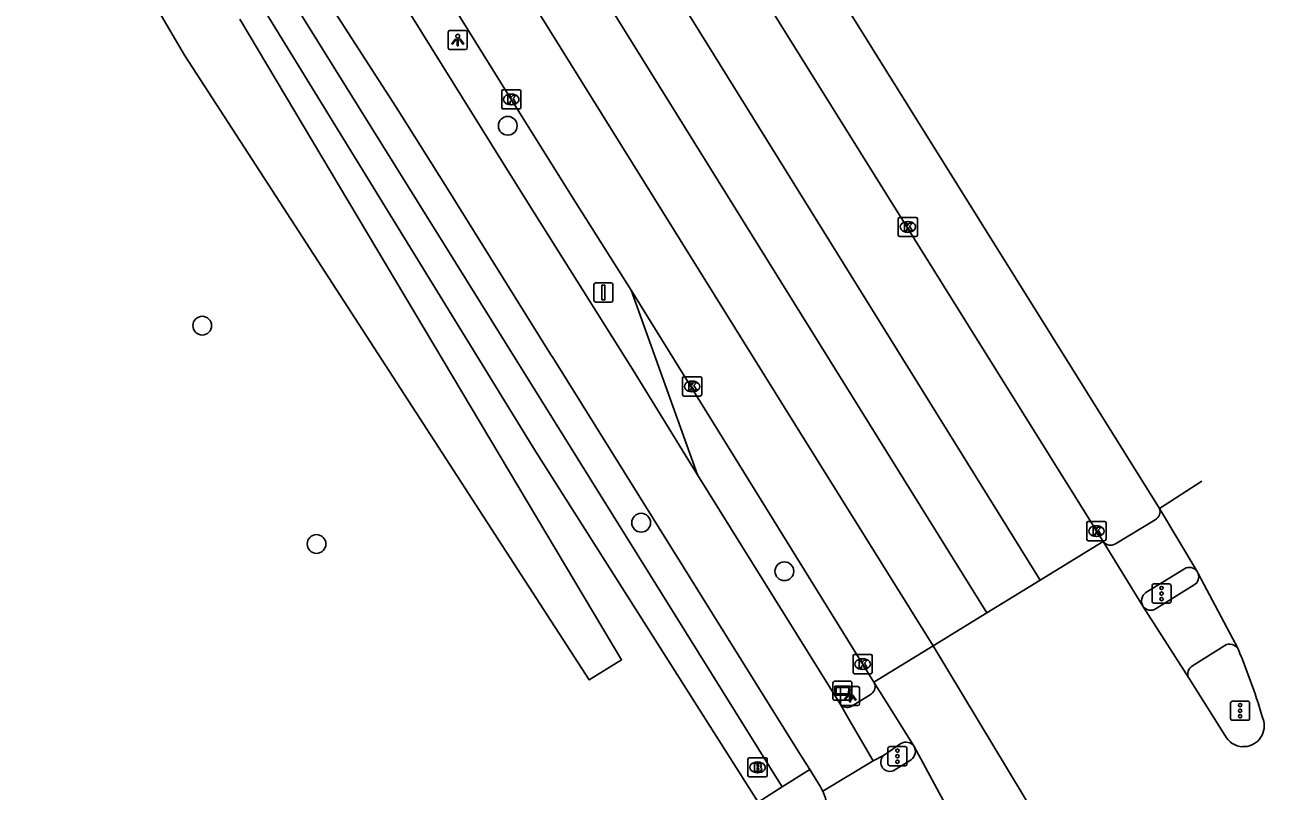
# Model space of a CAD drawing. Extents: x 157321 to 158827, y 386650 to 388532.
# Drawn here: x 158762 to 158826.6, y 387219.3 to 387259.3 of the extents above; entities that cross this region are included whole.
import ezdxf

# ---------------------------------------------------------------- set-up
doc = ezdxf.new("R2010")
doc.units = 0
for name, color, linetype in [('IMGEO_Berm_groen', 7, 'Continuous'), ('IMGEO_Boom', 7, 'Continuous'), ('IMGEO_Brandkraan', 7, 'Continuous'), ('IMGEO_Fietspad_gesloten', 7, 'Continuous'), ('IMGEO_Kolk', 7, 'Continuous'), ('IMGEO_Lichtpunt', 7, 'Continuous'), ('IMGEO_Rijbaan_regionaal_gesloten', 7, 'Continuous'), ('IMGEO_Verkeersbordpaal', 7, 'Continuous'), ('IMGEO_Verkeersregelinstallatiepaal', 7, 'Continuous'), ('IMGEO_Verklikker', 7, 'Continuous'), ('IMGEO_Voetpad_gesloten', 7, 'Continuous'), ('IMGEO_Voetpad_open', 7, 'Continuous'), ('IMGEO_Waterloop', 7, 'Continuous')]:
    doc.layers.add(name, color=color, linetype=linetype)

msp = doc.modelspace()

# ---------------------------------------------------------------- linework, layer by layer
at = {"layer": 'IMGEO_Berm_groen'}
msp.add_lwpolyline([(158797.053, 387235.795), (158793.593, 387245.419)], dxfattribs=at)
at = {"layer": 'IMGEO_Boom'}
for centre in [(158787.153, 387253.985), (158771.22, 387243.565), (158794.112, 387233.29), (158777.18, 387232.181), (158801.582, 387230.758)]:
    msp.add_circle(centre, 0.489, dxfattribs=at)
at = {"layer": 'IMGEO_Brandkraan'}
for p, q in [((158799.759, 387221.034), (158800.611, 387221.034)), ((158799.684, 387220.108), (158799.684, 387220.96)), ((158800.172, 387220.814), (158800.197, 387220.814)), ((158800.685, 387220.96), (158800.685, 387220.108)), ((158800.611, 387220.034), (158799.759, 387220.034)), ((158800.195, 387220.254), (158800.17, 387220.254))]:
    msp.add_line(p, q, dxfattribs=at)
for points in [[(158799.759, 387221.034), (158800.611, 387221.034)], [(158799.684, 387220.108), (158799.684, 387220.96)], [(158800.032, 387220.734), (158800.032, 387220.334), (158800.245, 387220.334)], [(158800.263, 387220.734), (158800.032, 387220.734)], [(158800.211, 387220.653), (158800.157, 387220.653), (158800.157, 387220.577)], [(158800.157, 387220.577), (158800.21, 387220.577)], [(158800.219, 387220.501), (158800.157, 387220.501), (158800.157, 387220.42)], [(158800.157, 387220.42), (158800.219, 387220.42)], [(158800.685, 387220.96), (158800.685, 387220.108)], [(158800.611, 387220.034), (158799.759, 387220.034)]]:
    msp.add_lwpolyline(points, dxfattribs=at)
for centre, radius, start, end in [((158799.761, 387220.958), 0.0765, 91.55205, 178.44795), ((158799.761, 387220.958), 0.0765, 91.55205, 178.44795), ((158800.609, 387220.958), 0.0765, 1.55205, 88.44795), ((158800.609, 387220.958), 0.0765, 1.55205, 88.44795), ((158800.212, 387220.615), 0.0379, 267.82845, 90.93552), ((158800.22, 387220.46), 0.0404, 269.87594, 90.50774), ((158800.267, 387220.589), 0.145, 59.4692, 91.53667), ((158800.292, 387220.636), 0.0922, 285.51372, 58.15012), ((158800.297, 387220.444), 0.105, 301.31148, 78.98903), ((158799.761, 387220.11), 0.0765, 181.55205, 268.44795), ((158799.761, 387220.11), 0.0765, 181.55205, 268.44795), ((158800.251, 387220.585), 0.251, 268.66757, 293.53466), ((158800.609, 387220.11), 0.0765, 271.55205, 358.44795), ((158800.609, 387220.11), 0.0765, 271.55205, 358.44795)]:
    msp.add_arc(centre, radius, start, end, dxfattribs=at)
for centre, major_axis, ratio, start_param, end_param in [((158800.171, 387220.534), (-0.387, 0.002), 0.722429, 4.712389, 7.853982), ((158800.196, 387220.534), (-0.39, 0.002), 0.717154, 1.570796, 4.712389)]:
    msp.add_ellipse(centre, major_axis=major_axis, ratio=ratio, start_param=start_param, end_param=end_param, dxfattribs=at)
at = {"layer": 'IMGEO_Fietspad_gesloten'}
for points in [[(158772.397, 387269.262), (158773.351, 387267.724), (158774.291, 387266.09), (158777.401, 387261.062), (158781.326, 387254.958), (158784.163, 387250.458), (158784.448, 387250), (158789.383, 387242.084), (158789.498, 387241.907), (158802.304, 387221.385), (158802.907, 387220.418)], [(158797.053, 387235.795), (158796.829, 387236.158), (158793.655, 387241.3), (158788.192, 387250), (158786.909, 387252.043), (158779.975, 387263.196), (158777.078, 387267.786)], [(158804.508, 387223.808), (158797.053, 387235.795)], [(158820.968, 387228.815), (158822.965, 387230.048)], [(158824.55, 387226.89), (158822.873, 387225.835)], [(158806.218, 387220.87), (158804.952, 387223.044), (158804.508, 387223.808)], [(158806.759, 387221.149), (158806.218, 387220.87)], [(158802.907, 387220.418), (158803.465, 387219.524), (158803.525, 387219.408), (158803.581, 387219.291)], [(158803.581, 387219.291), (158806.218, 387220.87)], [(158808.203, 387220.935), (158807.34, 387220.403)]]:
    msp.add_lwpolyline(points, dxfattribs=at)
for centre, radius, start, end in [((158822.7, 387230.465), 0.494, 302.40367, 20.84242), ((158820.686, 387229.218), 0.492, 213.43658, 304.96438), ((158824.809, 387226.459), 0.503, 29.92229, 121.03741), ((158823.104, 387225.414), 0.481, 118.71595, 211.00584), ((158807.081, 387220.8), 0.474, 132.66981, 303.15456), ((158807.843, 387221.378), 0.571, 309.08469, 25.5585), ((158800.136, 387217.727), 3.783, 305.3292, 24.4172)]:
    msp.add_arc(centre, radius, start, end, dxfattribs=at)
at = {"layer": 'IMGEO_Kolk'}
for p, q in [((158786.837, 387254.935), (158786.837, 387255.787)), ((158786.912, 387255.861), (158787.764, 387255.861)), ((158787.325, 387255.641), (158787.35, 387255.641)), ((158787.838, 387255.787), (158787.838, 387254.935)), ((158787.764, 387254.861), (158786.912, 387254.861)), ((158787.348, 387255.081), (158787.323, 387255.081)), ((158807.524, 387248.285), (158807.524, 387249.137)), ((158807.599, 387249.211), (158808.451, 387249.211)), ((158808.012, 387248.991), (158808.037, 387248.991)), ((158808.525, 387249.137), (158808.525, 387248.285)), ((158808.451, 387248.211), (158807.599, 387248.211)), ((158808.035, 387248.431), (158808.01, 387248.431)), ((158796.27, 387239.968), (158796.27, 387240.82)), ((158796.345, 387240.894), (158797.197, 387240.894)), ((158796.758, 387240.674), (158796.783, 387240.674)), ((158797.271, 387240.82), (158797.271, 387239.968)), ((158797.197, 387239.894), (158796.345, 387239.894)), ((158796.781, 387240.114), (158796.756, 387240.114)), ((158817.435, 387233.351), (158818.287, 387233.351)), ((158817.36, 387232.425), (158817.36, 387233.277)), ((158817.848, 387233.131), (158817.873, 387233.131)), ((158818.361, 387233.277), (158818.361, 387232.425)), ((158818.287, 387232.351), (158817.435, 387232.351)), ((158817.871, 387232.571), (158817.846, 387232.571)), ((158805.164, 387225.493), (158805.164, 387226.345)), ((158805.239, 387226.419), (158806.091, 387226.419)), ((158805.652, 387226.199), (158805.677, 387226.199)), ((158806.165, 387226.345), (158806.165, 387225.493)), ((158805.675, 387225.639), (158805.65, 387225.639)), ((158806.091, 387225.419), (158805.239, 387225.419))]:
    msp.add_line(p, q, dxfattribs=at)
for points in [[(158786.837, 387254.935), (158786.837, 387255.787)], [(158786.912, 387255.861), (158787.764, 387255.861)], [(158787.158, 387255.561), (158787.281, 387255.561), (158787.281, 387255.41), (158787.411, 387255.561), (158787.575, 387255.561), (158787.429, 387255.41), (158787.582, 387255.161), (158787.43, 387255.161), (158787.345, 387255.325), (158787.281, 387255.258), (158787.281, 387255.161), (158787.158, 387255.161), (158787.158, 387255.561)], [(158787.838, 387255.787), (158787.838, 387254.935)], [(158787.764, 387254.861), (158786.912, 387254.861)], [(158807.524, 387248.285), (158807.524, 387249.137)], [(158807.599, 387249.211), (158808.451, 387249.211)], [(158807.845, 387248.911), (158807.968, 387248.911), (158807.968, 387248.76), (158808.098, 387248.911), (158808.262, 387248.911), (158808.116, 387248.76), (158808.269, 387248.511), (158808.117, 387248.511), (158808.032, 387248.675), (158807.968, 387248.608), (158807.968, 387248.511), (158807.845, 387248.511), (158807.845, 387248.911)], [(158808.525, 387249.137), (158808.525, 387248.285)], [(158808.451, 387248.211), (158807.599, 387248.211)], [(158796.27, 387239.968), (158796.27, 387240.82)], [(158796.345, 387240.894), (158797.197, 387240.894)], [(158796.591, 387240.594), (158796.714, 387240.594), (158796.714, 387240.443), (158796.844, 387240.594), (158797.008, 387240.594), (158796.862, 387240.443), (158797.015, 387240.194), (158796.863, 387240.194), (158796.778, 387240.358), (158796.714, 387240.291), (158796.714, 387240.194), (158796.591, 387240.194), (158796.591, 387240.594)], [(158797.271, 387240.82), (158797.271, 387239.968)], [(158797.197, 387239.894), (158796.345, 387239.894)], [(158817.435, 387233.351), (158818.287, 387233.351)], [(158817.36, 387232.425), (158817.36, 387233.277)], [(158817.681, 387233.051), (158817.804, 387233.051), (158817.804, 387232.9), (158817.934, 387233.051), (158818.098, 387233.051), (158817.952, 387232.9), (158818.105, 387232.651), (158817.953, 387232.651), (158817.868, 387232.815), (158817.804, 387232.748), (158817.804, 387232.651), (158817.681, 387232.651), (158817.681, 387233.051)], [(158818.361, 387233.277), (158818.361, 387232.425)], [(158818.287, 387232.351), (158817.435, 387232.351)], [(158805.164, 387225.493), (158805.164, 387226.345)], [(158805.239, 387226.419), (158806.091, 387226.419)], [(158806.165, 387226.345), (158806.165, 387225.493)], [(158805.485, 387226.119), (158805.608, 387226.119), (158805.608, 387225.968), (158805.738, 387226.119), (158805.902, 387226.119), (158805.756, 387225.968), (158805.909, 387225.719), (158805.757, 387225.719), (158805.672, 387225.883), (158805.608, 387225.816), (158805.608, 387225.719), (158805.485, 387225.719), (158805.485, 387226.119)], [(158806.091, 387225.419), (158805.239, 387225.419)]]:
    msp.add_lwpolyline(points, dxfattribs=at)
for centre, start, end in [((158786.914, 387255.785), 91.55205, 178.44795), ((158786.914, 387255.785), 91.55205, 178.44795), ((158787.762, 387255.785), 1.55205, 88.44795), ((158787.762, 387255.785), 1.55205, 88.44795), ((158786.914, 387254.937), 181.55205, 268.44795), ((158786.914, 387254.937), 181.55205, 268.44795), ((158787.762, 387254.937), 271.55205, 358.44795), ((158787.762, 387254.937), 271.55205, 358.44795), ((158807.601, 387249.135), 91.55205, 178.44795), ((158807.601, 387249.135), 91.55205, 178.44795), ((158808.449, 387249.135), 1.55205, 88.44795), ((158808.449, 387249.135), 1.55205, 88.44795), ((158807.601, 387248.287), 181.55205, 268.44795), ((158807.601, 387248.287), 181.55205, 268.44795), ((158808.449, 387248.287), 271.55205, 358.44795), ((158808.449, 387248.287), 271.55205, 358.44795), ((158796.347, 387240.818), 91.55205, 178.44795), ((158796.347, 387240.818), 91.55205, 178.44795), ((158797.195, 387240.818), 1.55205, 88.44795), ((158797.195, 387240.818), 1.55205, 88.44795), ((158796.347, 387239.97), 181.55205, 268.44795), ((158796.347, 387239.97), 181.55205, 268.44795), ((158797.195, 387239.97), 271.55205, 358.44795), ((158797.195, 387239.97), 271.55205, 358.44795), ((158817.437, 387233.275), 91.55205, 178.44795), ((158817.437, 387233.275), 91.55205, 178.44795), ((158818.285, 387233.275), 1.55205, 88.44795), ((158818.285, 387233.275), 1.55205, 88.44795), ((158817.437, 387232.427), 181.55205, 268.44795), ((158817.437, 387232.427), 181.55205, 268.44795), ((158818.285, 387232.427), 271.55205, 358.44795), ((158818.285, 387232.427), 271.55205, 358.44795), ((158805.241, 387226.343), 91.55205, 178.44795), ((158805.241, 387226.343), 91.55205, 178.44795), ((158806.089, 387226.343), 1.55205, 88.44795), ((158806.089, 387226.343), 1.55205, 88.44795), ((158805.241, 387225.495), 181.55205, 268.44795), ((158805.241, 387225.495), 181.55205, 268.44795), ((158806.089, 387225.495), 271.55205, 358.44795), ((158806.089, 387225.495), 271.55205, 358.44795)]:
    msp.add_arc(centre, 0.0765, start, end, dxfattribs=at)
for centre, major_axis, ratio, start_param, end_param in [((158787.324, 387255.361), (-0.387, 0.002), 0.722429, 4.712389, 7.853982), ((158787.349, 387255.361), (-0.39, 0.002), 0.717154, 1.570796, 4.712389), ((158808.011, 387248.711), (-0.387, 0.002), 0.722429, 4.712389, 7.853982), ((158808.036, 387248.711), (-0.39, 0.002), 0.717154, 1.570796, 4.712389), ((158796.757, 387240.394), (-0.387, 0.002), 0.722429, 4.712389, 7.853982), ((158796.782, 387240.394), (-0.39, 0.002), 0.717154, 1.570796, 4.712389), ((158817.847, 387232.851), (-0.387, 0.002), 0.722429, 4.712389, 7.853982), ((158817.872, 387232.851), (-0.39, 0.002), 0.717154, 1.570796, 4.712389), ((158805.651, 387225.919), (-0.387, 0.002), 0.722429, 4.712389, 7.853982), ((158805.676, 387225.919), (-0.39, 0.002), 0.717154, 1.570796, 4.712389)]:
    msp.add_ellipse(centre, major_axis=major_axis, ratio=ratio, start_param=start_param, end_param=end_param, dxfattribs=at)
at = {"layer": 'IMGEO_Lichtpunt'}
for p, q in [((158784.047, 387258.862), (158784.047, 387258.055)), ((158784.047, 387258.862), (158784.047, 387258.055)), ((158784.949, 387258.957), (158784.141, 387258.957)), ((158784.949, 387258.957), (158784.141, 387258.957)), ((158785.043, 387258.055), (158785.043, 387258.862)), ((158785.043, 387258.055), (158785.043, 387258.862)), ((158784.141, 387257.961), (158784.949, 387257.961)), ((158784.141, 387257.961), (158784.949, 387257.961)), ((158804.511, 387224.656), (158804.511, 387223.849)), ((158804.511, 387224.656), (158804.511, 387223.849)), ((158805.413, 387224.751), (158804.605, 387224.751)), ((158805.413, 387224.751), (158804.605, 387224.751)), ((158805.507, 387223.849), (158805.507, 387224.656)), ((158805.507, 387223.849), (158805.507, 387224.656)), ((158804.605, 387223.755), (158805.413, 387223.755)), ((158804.605, 387223.755), (158805.413, 387223.755))]:
    msp.add_line(p, q, dxfattribs=at)
for points in [[(158784.421, 387258.526), (158784.46, 387258.498), (158784.272, 387258.236), (158784.234, 387258.263), (158784.421, 387258.526)], [(158784.633, 387258.498), (158784.671, 387258.525), (158784.858, 387258.263), (158784.819, 387258.235), (158784.633, 387258.498)], [(158784.523, 387258.478), (158784.57, 387258.478), (158784.57, 387258.156), (158784.523, 387258.156), (158784.523, 387258.478)], [(158804.885, 387224.32), (158804.924, 387224.292), (158804.736, 387224.03), (158804.698, 387224.057), (158804.885, 387224.32)], [(158804.987, 387224.272), (158805.034, 387224.272), (158805.034, 387223.95), (158804.987, 387223.95), (158804.987, 387224.272)], [(158805.097, 387224.292), (158805.135, 387224.319), (158805.322, 387224.057), (158805.283, 387224.029), (158805.097, 387224.292)]]:
    msp.add_lwpolyline(points, dxfattribs=at)
for centre in [(158784.546, 387258.66), (158805.01, 387224.454)]:
    msp.add_circle(centre, 0.0994, dxfattribs=at)
for centre, start, end in [((158784.141, 387258.862), 90, 180), ((158784.141, 387258.862), 90, 180), ((158784.949, 387258.862), 0, 90), ((158784.949, 387258.862), 0, 90), ((158784.141, 387258.055), 180, 270), ((158784.141, 387258.055), 180, 270), ((158784.949, 387258.055), 270, 0), ((158784.949, 387258.055), 270, 360), ((158804.605, 387224.656), 90, 180), ((158804.605, 387224.656), 90, 180), ((158805.413, 387224.656), 0, 90), ((158805.413, 387224.656), 0, 90), ((158804.605, 387223.849), 180, 270), ((158804.605, 387223.849), 180, 270), ((158805.413, 387223.849), 270, 0), ((158805.413, 387223.849), 270, 360)]:
    msp.add_arc(centre, 0.0946, start, end, dxfattribs=at)
at = {"layer": 'IMGEO_Rijbaan_regionaal_gesloten'}
for points in [[(158812.144, 387228.589), (158785.896, 387270.815), (158779.065, 387281.971), (158773.452, 387291.74), (158747.438, 387341.183), (158736.899, 387358.976), (158732.775, 387365.792), (158722.187, 387382.726), (158711.75, 387399.391), (158686.13, 387440.39), (158666.884, 387471.14), (158632.83, 387525.668), (158620.059, 387546.215), (158599.023, 387580.786), (158592.932, 387591.052), (158586.999, 387601.205), (158566.749, 387635.965), (158552.053, 387660.325), (158535.464, 387687.144), (158526.396, 387701.609), (158518.219, 387714.646)], [(158556.471, 387664.442), (158563.484, 387652.319), (158570.366, 387640.41), (158579.25, 387625.15), (158587.639, 387610.989), (158592.229, 387603.383), (158600, 387590.479), (158603.257, 387584.916), (158603.943, 387583.729), (158604.749, 387582.273), (158605.638, 387580.528), (158607.08, 387578.005), (158610.024, 387572.929), (158613.279, 387567.655), (158617.865, 387559.998), (158622.47, 387552.351), (158626.924, 387544.874), (158639.233, 387525.255), (158655.038, 387500), (158658.923, 387493.792), (158681.521, 387457.554), (158691.202, 387442.058), (158789.309, 387285.027), (158821.153, 387234.028)], [(158809.337, 387226.87), (158802.168, 387238.381), (158780.857, 387272.599), (158770.557, 387289.944), (158763.094, 387304.344), (158758.401, 387312.614)], [(158767.559, 387311.608), (158770.566, 387304.336), (158775.957, 387293.978), (158779.932, 387286.998), (158790.397, 387269.802), (158814.92, 387230.29)], [(158818.216, 387232.309), (158791.485, 387275.13), (158791.279, 387275.459), (158789.402, 387278.356), (158787.141, 387281.881), (158784.538, 387285.792), (158774.978, 387299.803), (158774.658, 387300.275), (158772.483, 387303.684), (158769.11, 387309.046), (158767.805, 387311.202), (158767.559, 387311.608)], [(158779.203, 387268.414), (158780.908, 387265.7), (158787.176, 387255.623), (158790.692, 387250), (158793.593, 387245.419)], [(158793.593, 387245.419), (158806.256, 387224.982)], [(158821.153, 387234.028), (158823.356, 387235.46)], [(158821.153, 387234.028), (158823.105, 387230.749)], [(158818.216, 387232.309), (158814.92, 387230.29)], [(158820.276, 387228.947), (158818.216, 387232.309)], [(158823.105, 387230.749), (158823.162, 387230.641)], [(158814.92, 387230.29), (158812.144, 387228.589)], [(158823.162, 387230.641), (158825.245, 387226.71)], [(158822.692, 387225.166), (158820.276, 387228.947)], [(158812.144, 387228.589), (158809.337, 387226.87)], [(158809.337, 387226.87), (158806.256, 387224.982)], [(158820.264, 387208.755), (158809.337, 387226.87)], [(158806.256, 387224.982), (158806.755, 387224.184), (158808.358, 387221.624)], [(158824.564, 387222.207), (158822.692, 387225.166)], [(158808.358, 387221.624), (158810.475, 387217.688)]]:
    msp.add_lwpolyline(points, dxfattribs=at)
for centre, radius, start, end in [((158793.956, 387213.496), 33.965, 16.13965, 22.89449), ((158825.529, 387222.693), 1.081, 267.18771, 13.10764), ((158825.531, 387222.694), 1.083, 206.74411, 267.10223)]:
    msp.add_arc(centre, radius, start, end, dxfattribs=at)
at = {"layer": 'IMGEO_Verkeersbordpaal'}
for p, q in [((158791.649, 387244.894), (158791.649, 387245.694)), ((158791.649, 387245.694), (158791.649, 387244.894)), ((158791.749, 387245.794), (158792.539, 387245.794)), ((158792.539, 387245.794), (158791.749, 387245.794)), ((158792.639, 387245.694), (158792.639, 387244.894)), ((158792.639, 387244.894), (158792.639, 387245.694)), ((158792.539, 387244.794), (158791.749, 387244.794)), ((158791.749, 387244.794), (158792.539, 387244.794))]:
    msp.add_line(p, q, dxfattribs=at)
msp.add_lwpolyline([(158792.069, 387245.669), (158792.219, 387245.669), (158792.219, 387244.919), (158792.069, 387244.919), (158792.069, 387245.669)], dxfattribs=at)
for centre, start, end in [((158791.749, 387245.694), 90, 180), ((158791.749, 387245.694), 90, 180), ((158792.539, 387245.694), 0, 90), ((158792.539, 387245.694), 360, 90), ((158791.749, 387244.894), 180, 270), ((158791.749, 387244.894), 180, 270), ((158792.539, 387244.894), 270, 0), ((158792.539, 387244.894), 270, 0)]:
    msp.add_arc(centre, 0.1, start, end, dxfattribs=at)
at = {"layer": 'IMGEO_Verkeersregelinstallatiepaal'}
for p, q in [((158820.859, 387230.096), (158821.649, 387230.096)), ((158821.649, 387230.096), (158820.859, 387230.096)), ((158820.759, 387229.196), (158820.759, 387229.996)), ((158820.759, 387229.996), (158820.759, 387229.196)), ((158821.749, 387229.996), (158821.749, 387229.196)), ((158821.749, 387229.196), (158821.749, 387229.996)), ((158821.649, 387229.096), (158820.859, 387229.096)), ((158820.859, 387229.096), (158821.649, 387229.096)), ((158824.857, 387223.088), (158824.857, 387223.888)), ((158824.857, 387223.888), (158824.857, 387223.088)), ((158824.957, 387223.988), (158825.747, 387223.988)), ((158825.747, 387223.988), (158824.957, 387223.988)), ((158825.847, 387223.888), (158825.847, 387223.088)), ((158825.847, 387223.088), (158825.847, 387223.888)), ((158825.747, 387222.988), (158824.957, 387222.988)), ((158824.957, 387222.988), (158825.747, 387222.988)), ((158806.986, 387220.716), (158806.986, 387221.516)), ((158806.986, 387221.516), (158806.986, 387220.716)), ((158807.086, 387221.616), (158807.876, 387221.616)), ((158807.876, 387221.616), (158807.086, 387221.616)), ((158807.976, 387221.516), (158807.976, 387220.716)), ((158807.976, 387220.716), (158807.976, 387221.516)), ((158807.876, 387220.616), (158807.086, 387220.616)), ((158807.086, 387220.616), (158807.876, 387220.616))]:
    msp.add_line(p, q, dxfattribs=at)
for centre in [(158821.254, 387229.886), (158821.254, 387229.596), (158821.254, 387229.306), (158825.352, 387223.778), (158825.352, 387223.488), (158825.352, 387223.198), (158807.481, 387221.406), (158807.481, 387221.116), (158807.481, 387220.826)]:
    msp.add_circle(centre, 0.085, dxfattribs=at)
for centre, start, end in [((158820.859, 387229.996), 90, 180), ((158820.859, 387229.996), 90, 180), ((158821.649, 387229.996), 0, 90), ((158821.649, 387229.996), 360, 90), ((158820.859, 387229.196), 180, 270), ((158820.859, 387229.196), 180, 270), ((158821.649, 387229.196), 270, 0), ((158821.649, 387229.196), 270, 0), ((158824.957, 387223.888), 90, 180), ((158824.957, 387223.888), 90, 180), ((158825.747, 387223.888), 0, 90), ((158825.747, 387223.888), 360, 90), ((158824.957, 387223.088), 180, 270), ((158824.957, 387223.088), 180, 270), ((158825.747, 387223.088), 270, 0), ((158825.747, 387223.088), 270, 0), ((158807.086, 387221.516), 90, 180), ((158807.086, 387221.516), 90, 180), ((158807.876, 387221.516), 0, 90), ((158807.876, 387221.516), 360, 90), ((158807.086, 387220.716), 180, 270), ((158807.086, 387220.716), 180, 270), ((158807.876, 387220.716), 270, 0), ((158807.876, 387220.716), 270, 0)]:
    msp.add_arc(centre, 0.1, start, end, dxfattribs=at)
at = {"layer": 'IMGEO_Verklikker'}
for p, q in [((158804.115, 387224.13), (158804.115, 387224.93)), ((158804.115, 387224.93), (158804.115, 387224.13)), ((158804.215, 387225.03), (158805.005, 387225.03)), ((158805.005, 387225.03), (158804.215, 387225.03)), ((158805.105, 387224.93), (158805.105, 387224.13)), ((158805.105, 387224.13), (158805.105, 387224.93)), ((158805.005, 387224.03), (158804.215, 387224.03)), ((158804.215, 387224.03), (158805.005, 387224.03))]:
    msp.add_line(p, q, dxfattribs=at)
for points in [[(158804.216, 387224.762), (158805.004, 387224.762), (158805.004, 387224.298), (158804.216, 387224.298), (158804.216, 387224.762)], [(158804.281, 387224.697), (158804.281, 387224.363), (158804.939, 387224.363), (158804.939, 387224.697), (158804.281, 387224.697)]]:
    msp.add_lwpolyline(points, dxfattribs=at)
for centre, start, end in [((158804.215, 387224.93), 90, 180), ((158804.215, 387224.93), 90, 180), ((158805.005, 387224.93), 0, 90), ((158805.005, 387224.93), 360, 90), ((158804.215, 387224.13), 180, 270), ((158804.215, 387224.13), 180, 270), ((158805.005, 387224.13), 270, 0), ((158805.005, 387224.13), 270, 0)]:
    msp.add_arc(centre, 0.1, start, end, dxfattribs=at)
at = {"layer": 'IMGEO_Voetpad_gesloten'}
for points in [[(158818.852, 387232.194), (158820.93, 387233.446)], [(158822.449, 387230.89), (158820.441, 387229.645)]]:
    msp.add_lwpolyline(points, dxfattribs=at)
for centre, radius, start, end in [((158820.679, 387233.876), 0.498, 300.25919, 17.81099), ((158818.596, 387232.595), 0.476, 216.96225, 302.53906), ((158822.701, 387230.465), 0.494, 35.05841, 120.68051), ((158820.748, 387229.204), 0.537, 124.80578, 208.59426)]:
    msp.add_arc(centre, radius, start, end, dxfattribs=at)
at = {"layer": 'IMGEO_Voetpad_open'}
for points in [[(158800.221, 387218.712), (158788.567, 387237.071), (158770.723, 387266.089), (158765.456, 387275.732), (158761.465, 387283.903), (158749.492, 387312.056), (158737.63, 387333.331), (158731.581, 387344.539), (158725.735, 387354.645)], [(158801.459, 387219.518), (158800.906, 387220.405), (158773.054, 387265.117)], [(158805.059, 387223.699), (158806.114, 387224.358)], [(158807.66, 387221.779), (158806.759, 387221.149)], [(158801.459, 387219.518), (158802.907, 387220.418)], [(158800.221, 387218.712), (158801.459, 387219.518)]]:
    msp.add_lwpolyline(points, dxfattribs=at)
for centre, radius, start, end in [((158805.828, 387224.751), 0.486, 306.0416, 28.31812), ((158804.86, 387224.138), 0.482, 223.19304, 294.42716), ((158807.924, 387221.321), 0.529, 34.98709, 119.97268)]:
    msp.add_arc(centre, radius, start, end, dxfattribs=at)
at = {"layer": 'IMGEO_Waterloop'}
msp.add_lwpolyline([(158773.177, 387259.545), (158778.866, 387250), (158793.088, 387226.137), (158791.403, 387225.096), (158775.262, 387250), (158770.289, 387257.672), (158766.119, 387264.791)], dxfattribs=at)

doc.saveas('drawing.dxf')
